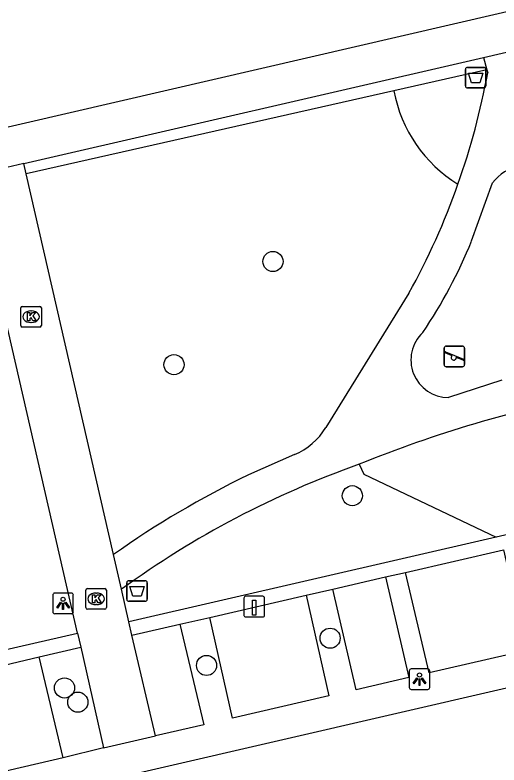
# Model space of a CAD drawing. Extents: x 156414 to 157775, y 382335 to 383765.
# Drawn here: x 157121.32 to 157144.83, y 383428.36 to 383464.79 of the extents above; entities that cross this region are included whole.
import ezdxf

# ---------------------------------------------------------------- set-up
doc = ezdxf.new("R2010")
doc.units = 0
for name, color, linetype in [('IMGEO_Afvalbak', 7, 'Continuous'), ('IMGEO_Boom', 7, 'Continuous'), ('IMGEO_Groenvoorziening', 7, 'Continuous'), ('IMGEO_Haag', 7, 'Continuous'), ('IMGEO_Kolk', 7, 'Continuous'), ('IMGEO_Laadpaal', 7, 'Continuous'), ('IMGEO_Lichtpunt', 7, 'Continuous'), ('IMGEO_Parkeervlak_open', 7, 'Continuous'), ('IMGEO_Rijbaan_lokaal_gesloten', 7, 'Continuous'), ('IMGEO_Rijbaan_lokaal_open', 7, 'Continuous'), ('IMGEO_Speelvoorziening', 7, 'Continuous'), ('IMGEO_Voetpad_halfverhard', 7, 'Continuous'), ('IMGEO_Voetpad_open', 7, 'Continuous')]:
    doc.layers.add(name, color=color, linetype=linetype)

msp = doc.modelspace()

# ---------------------------------------------------------------- linework, layer by layer
at = {"layer": 'IMGEO_Afvalbak'}
for p, q in [((157143.195, 383461.349), (157143.195, 383462.149)), ((157143.195, 383462.149), (157143.195, 383461.349)), ((157143.295, 383462.249), (157144.085, 383462.249)), ((157144.085, 383462.249), (157143.295, 383462.249)), ((157144.185, 383462.149), (157144.185, 383461.349)), ((157144.185, 383461.349), (157144.185, 383462.149)), ((157144.085, 383461.249), (157143.295, 383461.249)), ((157143.295, 383461.249), (157144.085, 383461.249)), ((157126.852, 383437.315), (157127.642, 383437.315)), ((157127.642, 383437.315), (157126.852, 383437.315)), ((157126.752, 383436.415), (157126.752, 383437.215)), ((157126.752, 383437.215), (157126.752, 383436.415)), ((157127.742, 383437.215), (157127.742, 383436.415)), ((157127.742, 383436.415), (157127.742, 383437.215)), ((157127.642, 383436.315), (157126.852, 383436.315)), ((157126.852, 383436.315), (157127.642, 383436.315))]:
    msp.add_line(p, q, dxfattribs=at)
for points in [[(157143.338, 383461.963), (157144.042, 383461.963), (157143.893, 383461.493), (157143.487, 383461.493), (157143.338, 383461.963)], [(157126.895, 383437.029), (157127.599, 383437.029), (157127.45, 383436.559), (157127.044, 383436.559), (157126.895, 383437.029)]]:
    msp.add_lwpolyline(points, dxfattribs=at)
for centre, start, end in [((157143.295, 383462.149), 90, 180), ((157143.295, 383462.149), 90, 180), ((157144.085, 383462.149), 0, 90), ((157144.085, 383462.149), 360, 90), ((157143.295, 383461.349), 180, 270), ((157143.295, 383461.349), 180, 270), ((157144.085, 383461.349), 270, 0), ((157144.085, 383461.349), 270, 0), ((157126.852, 383437.215), 90, 180), ((157126.852, 383437.215), 90, 180), ((157127.642, 383437.215), 0, 90), ((157127.642, 383437.215), 360, 90), ((157126.852, 383436.415), 180, 270), ((157126.852, 383436.415), 180, 270), ((157127.642, 383436.415), 270, 0), ((157127.642, 383436.415), 270, 0)]:
    msp.add_arc(centre, 0.1, start, end, dxfattribs=at)
at = {"layer": 'IMGEO_Boom'}
for centre in [(157133.848, 383452.82), (157129.042, 383447.809), (157137.704, 383441.444), (157136.624, 383434.523), (157130.623, 383433.202), (157123.724, 383432.107), (157124.372, 383431.417)]:
    msp.add_circle(centre, 0.489, dxfattribs=at)
at = {"layer": 'IMGEO_Groenvoorziening'}
msp.add_lwpolyline([(157138.032, 383442.972), (157138.261, 383442.486), (157144.689, 383439.424)], dxfattribs=at)
msp.add_arc((157146.407, 383462.357), 6.802, 190.6041, 238.2734, dxfattribs=at)
at = {"layer": 'IMGEO_Haag'}
for points in [[(157144.239, 383462.125), (157139.721, 383461.105)], [(157139.721, 383461.105), (157121.87, 383457.075)], [(157174.264, 383446.231), (157144.689, 383439.424)], [(157144.689, 383439.424), (157126.852, 383435.319)], [(157117.206, 383433.126), (157124.362, 383434.764)], [(157122.494, 383433.615), (157124.519, 383434.08)]]:
    msp.add_lwpolyline(points, dxfattribs=at)
at = {"layer": 'IMGEO_Kolk'}
for p, q in [((157121.602, 383449.711), (157121.602, 383450.563)), ((157121.677, 383450.637), (157122.529, 383450.637)), ((157122.09, 383450.417), (157122.115, 383450.417)), ((157122.603, 383450.563), (157122.603, 383449.711)), ((157122.113, 383449.857), (157122.088, 383449.857)), ((157122.529, 383449.637), (157121.677, 383449.637)), ((157124.836, 383436.934), (157125.688, 383436.934)), ((157124.761, 383436.008), (157124.761, 383436.86)), ((157125.249, 383436.714), (157125.274, 383436.714)), ((157125.762, 383436.86), (157125.762, 383436.008)), ((157125.688, 383435.934), (157124.836, 383435.934)), ((157125.272, 383436.154), (157125.247, 383436.154))]:
    msp.add_line(p, q, dxfattribs=at)
for points in [[(157121.602, 383449.711), (157121.602, 383450.563)], [(157121.677, 383450.637), (157122.529, 383450.637)], [(157122.603, 383450.563), (157122.603, 383449.711)], [(157121.923, 383450.337), (157122.046, 383450.337), (157122.046, 383450.186), (157122.176, 383450.337), (157122.34, 383450.337), (157122.194, 383450.186), (157122.347, 383449.937), (157122.195, 383449.937), (157122.11, 383450.101), (157122.046, 383450.034), (157122.046, 383449.937), (157121.923, 383449.937), (157121.923, 383450.337)], [(157122.529, 383449.637), (157121.677, 383449.637)], [(157124.836, 383436.934), (157125.688, 383436.934)], [(157124.761, 383436.008), (157124.761, 383436.86)], [(157125.082, 383436.634), (157125.205, 383436.634), (157125.205, 383436.483), (157125.335, 383436.634), (157125.499, 383436.634), (157125.353, 383436.483), (157125.506, 383436.234), (157125.354, 383436.234), (157125.269, 383436.398), (157125.205, 383436.331), (157125.205, 383436.234), (157125.082, 383436.234), (157125.082, 383436.634)], [(157125.762, 383436.86), (157125.762, 383436.008)], [(157125.688, 383435.934), (157124.836, 383435.934)]]:
    msp.add_lwpolyline(points, dxfattribs=at)
for centre, start, end in [((157121.679, 383450.561), 91.552, 178.448), ((157121.679, 383450.561), 91.552, 178.448), ((157122.527, 383450.561), 1.552, 88.448), ((157122.527, 383450.561), 1.552, 88.448), ((157121.679, 383449.713), 181.552, 268.448), ((157121.679, 383449.713), 181.552, 268.448), ((157122.527, 383449.713), 271.552, 358.448), ((157122.527, 383449.713), 271.552, 358.448), ((157124.838, 383436.858), 91.552, 178.448), ((157124.838, 383436.858), 91.552, 178.448), ((157125.686, 383436.858), 1.552, 88.448), ((157125.686, 383436.858), 1.552, 88.448), ((157124.838, 383436.01), 181.552, 268.448), ((157124.838, 383436.01), 181.552, 268.448), ((157125.686, 383436.01), 271.552, 358.448), ((157125.686, 383436.01), 271.552, 358.448)]:
    msp.add_arc(centre, 0.0765, start, end, dxfattribs=at)
for centre, major_axis, ratio, start_param, end_param in [((157122.089, 383450.137), (-0.387, 0.002), 0.722429, 4.712389, 7.853982), ((157122.114, 383450.137), (-0.39, 0.002), 0.717154, 1.570796, 4.712389), ((157125.248, 383436.434), (-0.387, 0.002), 0.722429, 4.712389, 7.853982), ((157125.273, 383436.434), (-0.39, 0.002), 0.717154, 1.570796, 4.712389)]:
    msp.add_ellipse(centre, major_axis=major_axis, ratio=ratio, start_param=start_param, end_param=end_param, dxfattribs=at)
at = {"layer": 'IMGEO_Laadpaal'}
for p, q in [((157133.355, 383436.558), (157132.514, 383436.558)), ((157133.355, 383436.558), (157132.514, 383436.558)), ((157132.439, 383436.474), (157132.439, 383435.633)), ((157132.439, 383436.474), (157132.439, 383435.633)), ((157133.439, 383435.642), (157133.439, 383436.483)), ((157133.439, 383435.642), (157133.439, 383436.483)), ((157132.523, 383435.558), (157133.364, 383435.558)), ((157132.523, 383435.558), (157133.364, 383435.558))]:
    msp.add_line(p, q, dxfattribs=at)
msp.add_lwpolyline([(157132.854, 383436.371), (157133.014, 383436.371), (157133.014, 383435.638), (157132.854, 383435.638), (157132.854, 383436.371)], dxfattribs=at)
for centre, start, end in [((157132.517, 383436.48), 92.4484, 184.2845), ((157132.517, 383436.48), 92.4484, 184.2845), ((157133.361, 383436.48), 2.4484, 94.2845), ((157133.361, 383436.48), 2.4484, 94.2845), ((157132.517, 383435.636), 182.4484, 274.2845), ((157132.517, 383435.636), 182.4484, 274.2845), ((157133.361, 383435.636), 272.4484, 4.2845), ((157133.361, 383435.636), 272.4484, 4.2845)]:
    msp.add_arc(centre, 0.0779, start, end, dxfattribs=at)
at = {"layer": 'IMGEO_Lichtpunt'}
for p, q in [((157123.158, 383436.616), (157123.158, 383435.809)), ((157123.158, 383436.616), (157123.158, 383435.809)), ((157124.06, 383436.711), (157123.252, 383436.711)), ((157124.06, 383436.711), (157123.252, 383436.711)), ((157124.154, 383435.809), (157124.154, 383436.616)), ((157124.154, 383435.809), (157124.154, 383436.616)), ((157123.252, 383435.715), (157124.06, 383435.715)), ((157123.252, 383435.715), (157124.06, 383435.715)), ((157140.465, 383432.937), (157140.465, 383432.13)), ((157140.465, 383432.937), (157140.465, 383432.13)), ((157141.367, 383433.032), (157140.559, 383433.032)), ((157141.367, 383433.032), (157140.559, 383433.032)), ((157141.461, 383432.13), (157141.461, 383432.937)), ((157141.461, 383432.13), (157141.461, 383432.937)), ((157140.559, 383432.036), (157141.367, 383432.036)), ((157140.559, 383432.036), (157141.367, 383432.036))]:
    msp.add_line(p, q, dxfattribs=at)
for points in [[(157123.532, 383436.28), (157123.571, 383436.252), (157123.383, 383435.99), (157123.345, 383436.017), (157123.532, 383436.28)], [(157123.634, 383436.232), (157123.681, 383436.232), (157123.681, 383435.91), (157123.634, 383435.91), (157123.634, 383436.232)], [(157123.744, 383436.252), (157123.782, 383436.279), (157123.969, 383436.017), (157123.93, 383435.989), (157123.744, 383436.252)], [(157140.839, 383432.601), (157140.878, 383432.573), (157140.69, 383432.311), (157140.652, 383432.338), (157140.839, 383432.601)], [(157140.941, 383432.553), (157140.988, 383432.553), (157140.988, 383432.231), (157140.941, 383432.231), (157140.941, 383432.553)], [(157141.051, 383432.573), (157141.089, 383432.6), (157141.276, 383432.338), (157141.237, 383432.31), (157141.051, 383432.573)]]:
    msp.add_lwpolyline(points, dxfattribs=at)
for centre in [(157123.657, 383436.414), (157140.964, 383432.735)]:
    msp.add_circle(centre, 0.0994, dxfattribs=at)
for centre, start, end in [((157123.252, 383436.616), 90, 180), ((157123.252, 383436.616), 90, 180), ((157124.06, 383436.616), 0, 90), ((157124.06, 383436.616), 0, 90), ((157123.252, 383435.809), 180, 270), ((157123.252, 383435.809), 180, 270), ((157124.06, 383435.809), 270, 0), ((157124.06, 383435.809), 270, 360), ((157140.559, 383432.937), 90, 180), ((157140.559, 383432.937), 90, 180), ((157141.367, 383432.937), 0, 90), ((157141.367, 383432.937), 0, 90), ((157140.559, 383432.13), 180, 270), ((157140.559, 383432.13), 180, 270), ((157141.367, 383432.13), 270, 0), ((157141.367, 383432.13), 270, 360)]:
    msp.add_arc(centre, 0.0946, start, end, dxfattribs=at)
at = {"layer": 'IMGEO_Parkeervlak_open'}
for points in [[(157140.284, 383437.722), (157145.036, 383438.816)], [(157136.756, 383436.91), (157139.316, 383437.499)], [(157130.787, 383435.536), (157135.457, 383436.611)], [(157127.001, 383434.665), (157129.327, 383435.2)], [(157117.373, 383432.405), (157122.494, 383433.615)], [(157123.653, 383428.719), (157122.494, 383433.615)]]:
    msp.add_lwpolyline(points, dxfattribs=at)
at = {"layer": 'IMGEO_Rijbaan_lokaal_gesloten'}
msp.add_lwpolyline([(157262.563, 383492.114), (157054.71, 383444.011), (157052.703, 383443.546)], dxfattribs=at)
at = {"layer": 'IMGEO_Rijbaan_lokaal_open'}
msp.add_lwpolyline([(157061.904, 383412.837), (157071.734, 383415.142), (157269.719, 383460.888)], dxfattribs=at)
at = {"layer": 'IMGEO_Speelvoorziening'}
for p, q in [((157142.162, 383447.811), (157142.162, 383448.611)), ((157142.162, 383448.611), (157142.162, 383447.811)), ((157142.262, 383448.711), (157143.052, 383448.711)), ((157143.052, 383448.711), (157142.262, 383448.711)), ((157143.152, 383448.611), (157143.152, 383447.811)), ((157143.152, 383447.811), (157143.152, 383448.611)), ((157142.545, 383448.239), (157142.206, 383448.376)), ((157142.231, 383448.436), (157143.107, 383448.083)), ((157143.083, 383448.023), (157142.743, 383448.16)), ((157143.052, 383447.711), (157142.262, 383447.711)), ((157142.262, 383447.711), (157143.052, 383447.711))]:
    msp.add_line(p, q, dxfattribs=at)
for centre, radius, start, end in [((157142.262, 383448.611), 0.1, 90, 180), ((157142.262, 383448.611), 0.1, 90, 180), ((157143.052, 383448.611), 0.1, 0, 90), ((157143.052, 383448.611), 0.1, 360, 90), ((157142.219, 383448.406), 0.0327, 68.078, 248.078), ((157142.624, 383448.149), 0.12, 130.9928, 5.1632), ((157143.095, 383448.053), 0.0327, 248.078, 68.078), ((157142.262, 383447.811), 0.1, 180, 270), ((157142.262, 383447.811), 0.1, 180, 270), ((157143.052, 383447.811), 0.1, 270, 0), ((157143.052, 383447.811), 0.1, 270, 0)]:
    msp.add_arc(centre, radius, start, end, dxfattribs=at)
at = {"layer": 'IMGEO_Voetpad_halfverhard'}
for points in [[(157144.07, 383462.736), (157144.239, 383462.125)], [(157144.239, 383462.125), (157144.276, 383461.99)], [(157143.496, 383453.816), (157144.512, 383456.637)], [(157140.45, 383451.281), (157136.414, 383444.761)], [(157144.961, 383447.05), (157142.371, 383446.21)], [(157134.896, 383443.439), (157132.659, 383442.459)]]:
    msp.add_lwpolyline(points, dxfattribs=at)
for centre, radius, start, end in [((157109.886, 383468.264), 34.957, 340.4581, 349.6606), ((157146.044, 383455.534), 1.888, 47.5471, 144.2499), ((157109.842, 383468.232), 34.989, 331.0218, 340.5317), ((157121.23, 383462.854), 24.03, 325.8712, 337.9063), ((157142.377, 383448.04), 1.83, 133.3046, 269.8038), ((157161.544, 383384.863), 62.685, 101.14147, 112.02908), ((157133.631, 383446.424), 3.242, 292.9637, 329.1403), ((157153.139, 383400.268), 45.298, 109.4818, 126.0373), ((157152.835, 383400.867), 46.227, 115.8775, 125.3275)]:
    msp.add_arc(centre, radius, start, end, dxfattribs=at)
at = {"layer": 'IMGEO_Voetpad_open'}
for points in [[(157144.07, 383462.736), (157146.095, 383463.203)], [(157121.754, 383457.582), (157144.07, 383462.736)], [(157121.754, 383457.582), (157119.25, 383456.99)], [(157121.87, 383457.075), (157121.754, 383457.582)], [(157126.104, 383438.582), (157121.87, 383457.075)], [(157124.362, 383434.764), (157119.406, 383456.313)], [(157145.036, 383438.816), (157146.167, 383433.924), (157141.43, 383432.835), (157140.284, 383437.722)], [(157126.49, 383436.897), (157126.104, 383438.582)], [(157139.316, 383437.499), (157140.284, 383437.722)], [(157139.316, 383437.499), (157140.451, 383432.61), (157137.883, 383432.019), (157136.756, 383436.91)], [(157126.852, 383435.319), (157126.49, 383436.897)], [(157135.457, 383436.611), (157136.564, 383431.716), (157131.887, 383430.641), (157130.787, 383435.536)], [(157135.457, 383436.611), (157136.756, 383436.91)], [(157129.327, 383435.2), (157130.787, 383435.536)], [(157127.001, 383434.665), (157126.852, 383435.319)], [(157129.327, 383435.2), (157130.485, 383430.319), (157128.142, 383429.78)], [(157124.362, 383434.764), (157124.519, 383434.08)], [(157128.142, 383429.78), (157127.001, 383434.665)], [(157124.519, 383434.08), (157125.617, 383429.204)], [(157125.617, 383429.204), (157128.142, 383429.78)], [(157125.617, 383429.204), (157123.653, 383428.719)], [(157123.653, 383428.719), (157118.492, 383427.508)]]:
    msp.add_lwpolyline(points, dxfattribs=at)

doc.saveas('drawing.dxf')
